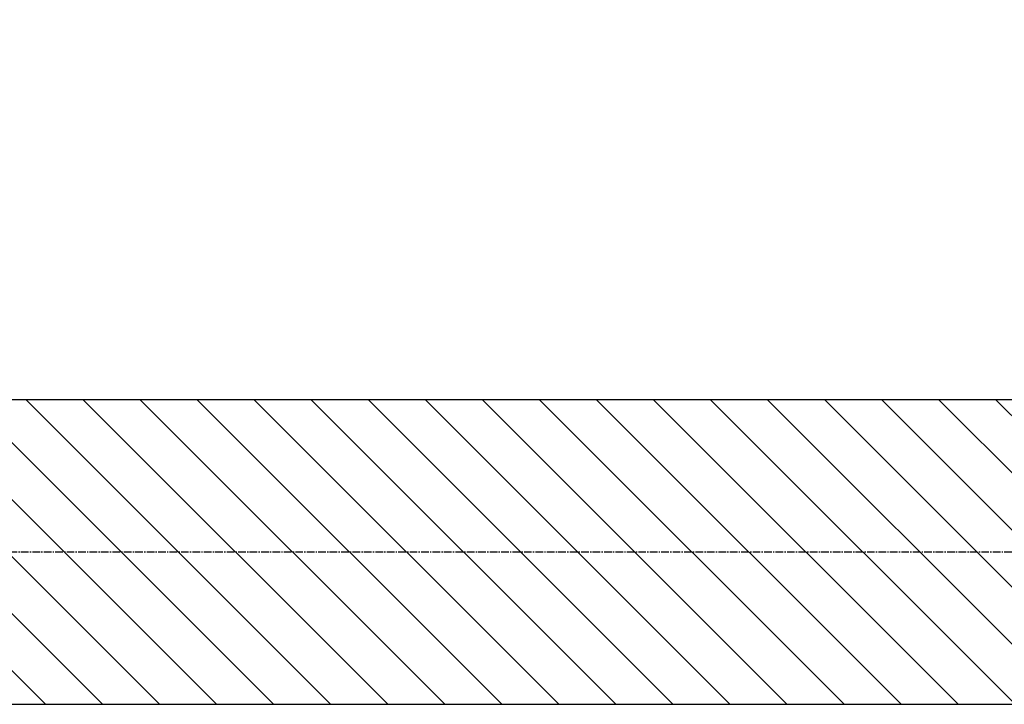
# Model space of a CAD drawing. Header units: millimetres. Extents: x 69081 to 158617, y -37521 to -9534.
# Tile 385 of 566: x 114385 to 114462, y -16061 to -16008. Entities that reach past the tile are written whole.
import ezdxf

# ---------------------------------------------------------------- set-up
doc = ezdxf.new("R2010")
doc.units = ezdxf.units.MM
doc.linetypes.add('DO', pattern=[0.7999999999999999, 0.6, -0.1, 0, -0.1])
for name, color, linetype in [('A-----SZ', 8, 'Continuous'), ('A-OSI', 8, 'DO'), ('A-SCI', 7, 'Continuous')]:
    doc.layers.add(name, color=color, linetype=linetype)

# ---------------------------------------------------------------- blocks, each defined once
blk = doc.blocks.new('osie')
at = {"layer": 'A-OSI'}
blk.add_line((17574.24381560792, -43387.42914343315), (20818.29988838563, -43387.42914343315), dxfattribs=at)

msp = doc.modelspace()

# ---------------------------------------------------------------- hatches: boundary and pattern name
at = {"layer": 'A-----SZ'}
h = msp.add_hatch(dxfattribs=at)
h.set_pattern_fill('ANSI31', color=256, angle=270.0000001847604)
h.set_pattern_definition([(315.0000001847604, (134600.0431894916, 13615.13321923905), (2.245064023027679, 2.245064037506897), [])])
h.paths.add_polyline_path([(114646.1414769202, -16037.44907646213), (114646.1414769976, -16061.44907637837), (113982.6414769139, -16061.44907629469), (113982.6414768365, -16037.44907637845), (113996.1414768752, -16037.44907633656), (113996.1414768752, -15839.44907633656), (114020.1414768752, -15839.44907633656), (114020.1414768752, -16037.44907633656)])

# ---------------------------------------------------------------- linework, layer by layer
at = {"layer": 'A-SCI', "color": 4}
for p, q in [((114020.1414768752, -16037.44907633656), (114646.1414768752, -16037.44907633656)), ((113980.6414768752, -16061.44907633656), (114526.1414768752, -16061.44907633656))]:
    msp.add_line(p, q, dxfattribs=at)

# ---------------------------------------------------------------- block references
at = {"layer": 'A-OSI', "color": 4}
msp.add_blockref('osie', (94084.54556738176, 27337.98006709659), dxfattribs=at)

doc.saveas('drawing.dxf')
